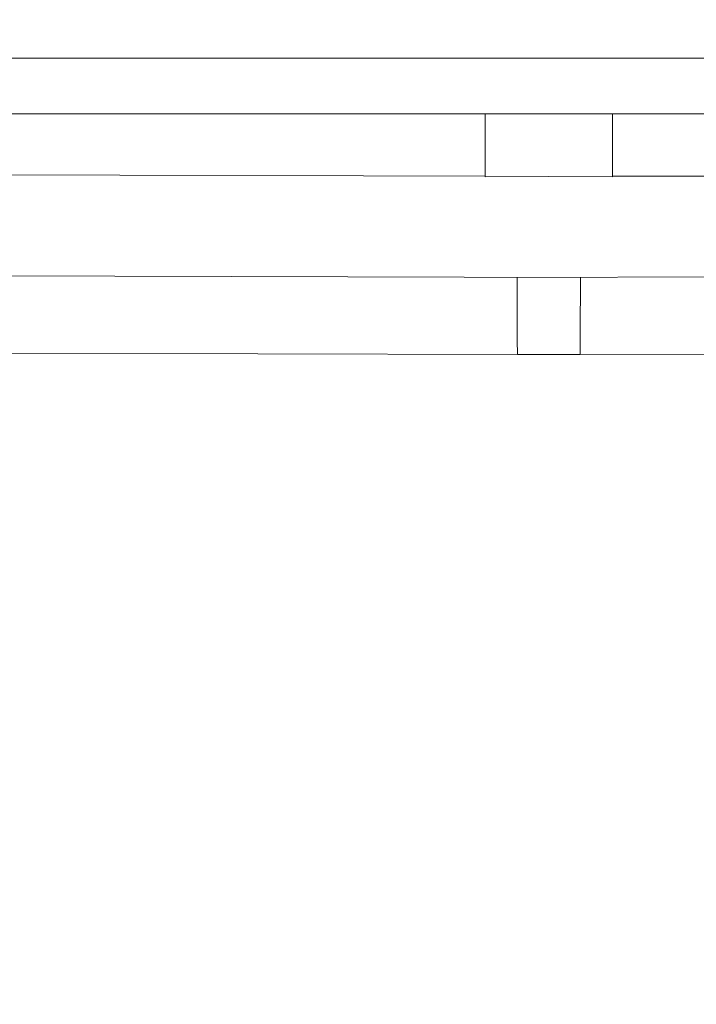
# Model space of a CAD drawing. Header units: millimetres. Extents: x -30280 to 309309, y -17460 to 4378.
# Tile 362 of 656: x 123569 to 123709, y -11168 to -10964. Entities that reach past the tile are written whole.
import ezdxf

# ---------------------------------------------------------------- set-up
doc = ezdxf.new("R2010")
doc.units = ezdxf.units.MM
doc.header["$MEASUREMENT"] = 0
doc.linetypes.add('Wipeout_Contour', pattern=[1000, 0, -1000])
doc.layers.add('P1_PLANTA PRIMERA_3_Nuevo_08_E_Envans secs', color=7, linetype='Continuous')
doc.layers.add('P1_PLANTA PRIMERA_3_Nuevo_09_EI_Mobiliari general', color=7, linetype='Continuous')
doc.layers.add('P1_PLANTA PRIMERA_3_Nuevo_09_EI_Mobiliari general_Pluma_Nº__1', color=7, linetype='Continuous', lineweight=5)

msp = doc.modelspace()

# ---------------------------------------------------------------- wipeouts: each hides what was drawn before it
at = {"color": 254, "linetype": 'Wipeout_Contour', "lineweight": 0, "ltscale": 744380.35708}
msp.add_wipeout([(125602.39, -8989.05), (119928.08, -8989.05), (119928.08, -9336.05), (125456.84, -9336.05), (125456.84, -11434.05), (125602.39, -11434.05)], dxfattribs=at).dxf.layer = 'P1_PLANTA PRIMERA_3_Nuevo_08_E_Envans secs'

# ---------------------------------------------------------------- next in the draw order: wipeouts: each hides what was drawn before it
at = {"color": 254, "linetype": 'Wipeout_Contour', "lineweight": 0, "ltscale": 13224043.01546531}
msp.add_wipeout([(124316.84, -9376.05), (119928.08, -9376.05), (119928.08, -11281.74), (119970.61, -11044.19), (119971.25, -11041.85), (119975.18, -11019.56), (119953.58, -11019.56), (119953.58, -10963.99), (119967.22, -10537.88), (120389.95, -10537.88), (120403.51, -10963.99), (120403.58, -11019.56), (120381.99, -11019.56), (120385.92, -11041.85), (120386.55, -11044.19), (120428.58, -11278.93), (120470.61, -11044.19), (120471.25, -11041.85), (120475.18, -11019.56), (120453.58, -11019.56), (120453.58, -10963.99), (120467.22, -10537.88), (120889.95, -10537.88), (120903.51, -10963.99), (120903.58, -11019.56), (120881.99, -11019.56), (120885.92, -11041.85), (120886.55, -11044.19), (120928.58, -11278.93), (120970.61, -11044.19), (120971.25, -11041.85), (120975.18, -11019.56), (120953.58, -11019.56), (120953.58, -10963.99), (120967.22, -10537.88), (121389.95, -10537.88), (121403.51, -10963.99), (121403.58, -11019.56), (121381.99, -11019.56), (121385.92, -11041.85), (121386.55, -11044.19), (121428.58, -11278.93), (121470.61, -11044.19), (121471.25, -11041.85), (121475.18, -11019.56), (121453.58, -11019.56), (121453.58, -10963.99), (121467.22, -10537.88), (121889.95, -10537.88), (121903.51, -10963.99), (121903.58, -11019.56), (121881.99, -11019.56), (121885.92, -11041.85), (121886.55, -11044.19), (121928.58, -11278.93), (121970.61, -11044.19), (121971.25, -11041.85), (121975.18, -11019.56), (121953.58, -11019.56), (121953.58, -10963.99), (121967.22, -10537.88), (122389.95, -10537.88), (122403.51, -10963.99), (122403.58, -11019.56), (122381.99, -11019.56), (122385.92, -11041.85), (122386.55, -11044.19), (122428.58, -11278.93), (122470.61, -11044.19), (122471.25, -11041.85), (122475.18, -11019.56), (122453.58, -11019.56), (122453.58, -10963.99), (122467.22, -10537.88), (122889.95, -10537.88), (122903.51, -10963.99), (122903.58, -11019.56), (122881.99, -11019.56), (122885.92, -11041.85), (122886.55, -11044.19), (122928.58, -11278.93), (122970.61, -11044.19), (122971.25, -11041.85), (122975.18, -11019.56), (122953.58, -11019.56), (122953.58, -10963.99), (122967.22, -10537.88), (123389.95, -10537.88), (123403.51, -10963.99), (123403.58, -11019.56), (123381.99, -11019.56), (123385.92, -11041.85), (123386.55, -11044.19), (123428.58, -11278.93), (123470.61, -11044.19), (123471.25, -11041.85), (123475.18, -11019.56), (123453.58, -11019.56), (123453.58, -10963.99), (123467.22, -10537.88), (123889.95, -10537.88), (123903.51, -10963.99), (123903.58, -11019.56), (123881.99, -11019.56), (123885.92, -11041.85), (123886.55, -11044.19), (123947.76, -11386.05), (124316.84, -11386.05)], dxfattribs=at).dxf.layer = 'P1_PLANTA PRIMERA_3_Nuevo_08_E_Envans secs'

# ---------------------------------------------------------------- next in the draw order: wipeouts: each hides what was drawn before it
at = {"color": 254, "linetype": 'Wipeout_Contour', "lineweight": 0, "ltscale": 2731610.94607191}
msp.add_wipeout([(123437.2, -11327.08), (123447.76, -11386.05), (123930.36, -11386.05), (123870.14, -11044.51), (123868.82, -11041.56), (123867.16, -11039.23), (123865.04, -11037.15), (123862.59, -11035.46), (123859.88, -11034.22), (123856.99, -11033.47), (123854.01, -11033.22), (123685.09, -11033.66), (123678.58, -11033.68), (123672.07, -11033.69), (123503.16, -11033.19), (123500.18, -11033.47), (123497.29, -11034.22), (123494.58, -11035.46), (123492.12, -11037.15), (123490.01, -11039.23), (123488.35, -11041.56), (123487.14, -11044.1)], dxfattribs=at).dxf.layer = 'P1_PLANTA PRIMERA_3_Nuevo_08_E_Envans secs'
at = {"color": 254, "linetype": 'Wipeout_Contour', "lineweight": 0, "ltscale": 496654.899359}
msp.add_wipeout([(123453.58, -10964.53), (123453.58, -10966.11), (123903.58, -10966.11), (123903.58, -10964.53)], dxfattribs=at).dxf.layer = 'P1_PLANTA PRIMERA_3_Nuevo_09_EI_Mobiliari general'
at = {"color": 254, "linetype": 'Wipeout_Contour', "lineweight": 0, "ltscale": 496659.374906}
msp.add_wipeout([(123453.58, -10983.75), (123903.58, -10983.75), (123903.58, -10972.21), (123453.58, -10972.21)], dxfattribs=at).dxf.layer = 'P1_PLANTA PRIMERA_3_Nuevo_09_EI_Mobiliari general'
at = {"color": 254, "linetype": 'Wipeout_Contour', "lineweight": 0, "ltscale": 3476682.209337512}
msp.add_wipeout([(123493.05, -11010.36), (123491.47, -11019.3), (123497.48, -11017.69), (123503.14, -11017.22), (123678.58, -11017.68), (123854.03, -11017.19), (123859.69, -11017.69), (123865.24, -11019.15), (123864.12, -11010.36), (123863.35, -11007.49), (123862.09, -11004.8), (123860.39, -11002.37), (123858.28, -11000.28), (123855.85, -10998.58), (123853.16, -10997.33), (123850.29, -10996.56), (123847.33, -10996.31), (123691.77, -10996.73), (123678.58, -10996.76), (123665.39, -10996.8), (123509.84, -10996.29), (123506.88, -10996.56), (123504.01, -10997.33), (123501.32, -10998.58), (123498.88, -11000.28), (123496.78, -11002.37), (123495.07, -11004.8), (123493.82, -11007.49)], dxfattribs=at).dxf.layer = 'P1_PLANTA PRIMERA_3_Nuevo_09_EI_Mobiliari general'
at = {"color": 254, "linetype": 'Wipeout_Contour', "lineweight": 0, "ltscale": 496690.897442}
msp.add_wipeout([(123678.58, -11030.82), (123685.11, -11030.84), (123685.11, -11029.69), (123678.58, -11029.68)], dxfattribs=at).dxf.layer = 'P1_PLANTA PRIMERA_3_Nuevo_09_EI_Mobiliari general'

# ---------------------------------------------------------------- next in the draw order: wipeouts: each hides what was drawn before it
at = {"color": 254, "linetype": 'Wipeout_Contour', "lineweight": 0, "ltscale": 496655.636558}
msp.add_wipeout([(123453.58, -10966.11), (123453.58, -10968.7), (123903.58, -10968.7), (123903.58, -10966.11)], dxfattribs=at).dxf.layer = 'P1_PLANTA PRIMERA_3_Nuevo_09_EI_Mobiliari general'
at = {"color": 254, "linetype": 'Wipeout_Contour', "lineweight": 0, "ltscale": 372664.808639}
msp.add_wipeout([(123678.58, -10983.75), (123678.58, -10984.76), (123847.36, -10984.29)], dxfattribs=at).dxf.layer = 'P1_PLANTA PRIMERA_3_Nuevo_09_EI_Mobiliari general'
at = {"color": 254, "linetype": 'Wipeout_Contour', "lineweight": 0, "ltscale": 372694.125836}
msp.add_wipeout([(123691.78, -10996.24), (123847.33, -10995.81), (123691.78, -10995.65)], dxfattribs=at).dxf.layer = 'P1_PLANTA PRIMERA_3_Nuevo_09_EI_Mobiliari general'
at = {"color": 254, "linetype": 'Wipeout_Contour', "lineweight": 0, "ltscale": 372156.075966}
msp.add_wipeout([(123503.14, -11017.68), (123678.58, -11018.16), (123503.14, -11017.32)], dxfattribs=at).dxf.layer = 'P1_PLANTA PRIMERA_3_Nuevo_09_EI_Mobiliari general'
at = {"color": 254, "linetype": 'Wipeout_Contour', "lineweight": 0, "ltscale": 372516.185336}
msp.add_wipeout([(123678.58, -11033.19), (123685.1, -11033.21), (123678.58, -11032.61)], dxfattribs=at).dxf.layer = 'P1_PLANTA PRIMERA_3_Nuevo_09_EI_Mobiliari general'

# ---------------------------------------------------------------- next in the draw order: linework, layer by layer
at = {"layer": 'P1_PLANTA PRIMERA_3_Nuevo_09_EI_Mobiliari general_Pluma_Nº__1', "color": 7, "linetype": 'Continuous', "lineweight": 5}
msp.add_line((123672.03, -11017.7), (123672.03, -11017.78), dxfattribs=at)

# ---------------------------------------------------------------- next in the draw order: wipeouts: each hides what was drawn before it
at = {"color": 254, "linetype": 'Wipeout_Contour', "lineweight": 0, "ltscale": 496656.71452}
msp.add_wipeout([(123453.58, -10968.7), (123453.58, -10972.21), (123903.58, -10972.21), (123903.58, -10968.7)], dxfattribs=at).dxf.layer = 'P1_PLANTA PRIMERA_3_Nuevo_09_EI_Mobiliari general'
at = {"color": 254, "linetype": 'Wipeout_Contour', "lineweight": 0, "ltscale": 496998.137952}
msp.add_wipeout([(123678.58, -10986.03), (123847.36, -10985.56), (123847.36, -10984.29), (123678.58, -10984.76)], dxfattribs=at).dxf.layer = 'P1_PLANTA PRIMERA_3_Nuevo_09_EI_Mobiliari general'
at = {"color": 254, "linetype": 'Wipeout_Contour', "lineweight": 0, "ltscale": 372156.667128}
msp.add_wipeout([(123503.13, -11020.05), (123678.58, -11020.53), (123503.14, -11019.07)], dxfattribs=at).dxf.layer = 'P1_PLANTA PRIMERA_3_Nuevo_09_EI_Mobiliari general'
at = {"color": 254, "linetype": 'Wipeout_Contour', "lineweight": 0, "ltscale": 372697.405943}
msp.add_wipeout([(123685.1, -11033.54), (123854.01, -11033.07), (123685.1, -11033.18)], dxfattribs=at).dxf.layer = 'P1_PLANTA PRIMERA_3_Nuevo_09_EI_Mobiliari general'

# ---------------------------------------------------------------- next in the draw order: linework, layer by layer
at = {"layer": 'P1_PLANTA PRIMERA_3_Nuevo_09_EI_Mobiliari general_Pluma_Nº__1', "color": 7, "linetype": 'Continuous', "lineweight": 5}
for p, q in [((123453.58, -10972.21), (123903.58, -10972.21)), ((123672.03, -11017.78), (123672.03, -11018.14)), ((123672.03, -11018.14), (123672.03, -11018.73)), ((123685.1, -11032.59), (123685.1, -11033.18)), ((123685.1, -11033.18), (123685.1, -11033.54)), ((123854.07, -11033.19), (123685.1, -11033.66)), ((123685.1, -11033.54), (123685.1, -11033.66))]:
    msp.add_line(p, q, dxfattribs=at)

# ---------------------------------------------------------------- next in the draw order: wipeouts: each hides what was drawn before it
at = {"color": 254, "linetype": 'Wipeout_Contour', "lineweight": 0, "ltscale": 496998.482821}
msp.add_wipeout([(123678.58, -10987.37), (123847.3, -10986.9), (123847.3, -10985.58), (123678.58, -10986.03)], dxfattribs=at).dxf.layer = 'P1_PLANTA PRIMERA_3_Nuevo_09_EI_Mobiliari general'
at = {"color": 254, "linetype": 'Wipeout_Contour', "lineweight": 0, "ltscale": 496325.051015}
msp.add_wipeout([(123503.13, -11020.05), (123503.13, -11021.19), (123678.58, -11021.68), (123678.58, -11020.53)], dxfattribs=at).dxf.layer = 'P1_PLANTA PRIMERA_3_Nuevo_09_EI_Mobiliari general'

# ---------------------------------------------------------------- next in the draw order: linework, layer by layer
at = {"layer": 'P1_PLANTA PRIMERA_3_Nuevo_09_EI_Mobiliari general_Pluma_Nº__1', "color": 7, "linetype": 'Continuous', "lineweight": 5}
for p, q in [((123691.81, -10983.75), (123691.81, -10984.73)), ((123672.03, -11018.73), (123672.03, -11019.53))]:
    msp.add_line(p, q, dxfattribs=at)

# ---------------------------------------------------------------- next in the draw order: wipeouts: each hides what was drawn before it
at = {"color": 254, "linetype": 'Wipeout_Contour', "lineweight": 0, "ltscale": 372327.493072}
msp.add_wipeout([(123509.81, -10983.75), (123678.58, -10984.76), (123678.58, -10983.75)], dxfattribs=at).dxf.layer = 'P1_PLANTA PRIMERA_3_Nuevo_09_EI_Mobiliari general'
at = {"color": 254, "linetype": 'Wipeout_Contour', "lineweight": 0, "ltscale": 745524.511317}
msp.add_wipeout([(123847.36, -10986.9), (123678.58, -10987.37), (123691.8, -10987.41), (123691.8, -10988.73), (123847.31, -10988.29), (123847.3, -10986.92)], dxfattribs=at).dxf.layer = 'P1_PLANTA PRIMERA_3_Nuevo_09_EI_Mobiliari general'
at = {"color": 254, "linetype": 'Wipeout_Contour', "lineweight": 0, "ltscale": 372854.363579}
msp.add_wipeout([(123854.03, -11018.27), (123678.58, -11018.75), (123854.03, -11019.07)], dxfattribs=at).dxf.layer = 'P1_PLANTA PRIMERA_3_Nuevo_09_EI_Mobiliari general'
at = {"color": 254, "linetype": 'Wipeout_Contour', "lineweight": 0, "ltscale": 496325.472542}
msp.add_wipeout([(123503.13, -11021.19), (123503.13, -11022.46), (123678.58, -11022.94), (123678.58, -11021.68)], dxfattribs=at).dxf.layer = 'P1_PLANTA PRIMERA_3_Nuevo_09_EI_Mobiliari general'

# ---------------------------------------------------------------- next in the draw order: linework, layer by layer
at = {"layer": 'P1_PLANTA PRIMERA_3_Nuevo_09_EI_Mobiliari general_Pluma_Nº__1', "color": 7, "linetype": 'Continuous', "lineweight": 5}
for p, q in [((123503.14, -11017.19), (123685.14, -11017.7)), ((123854.03, -11017.19), (123672.03, -11017.7)), ((123685.14, -11017.7), (123685.14, -11017.78)), ((123672.03, -11019.53), (123672.03, -11020.52))]:
    msp.add_line(p, q, dxfattribs=at)

# ---------------------------------------------------------------- next in the draw order: wipeouts: each hides what was drawn before it
at = {"color": 254, "linetype": 'Wipeout_Contour', "lineweight": 0, "ltscale": 496325.680254}
msp.add_wipeout([(123509.81, -10985.56), (123678.58, -10986.03), (123678.58, -10984.76), (123509.81, -10984.29)], dxfattribs=at).dxf.layer = 'P1_PLANTA PRIMERA_3_Nuevo_09_EI_Mobiliari general'
at = {"color": 254, "linetype": 'Wipeout_Contour', "lineweight": 0, "ltscale": 621306.435895}
msp.add_wipeout([(123847.31, -10988.29), (123665.37, -10988.8), (123665.37, -10990.19), (123847.31, -10989.68), (123847.31, -10988.31)], dxfattribs=at).dxf.layer = 'P1_PLANTA PRIMERA_3_Nuevo_09_EI_Mobiliari general'
at = {"color": 254, "linetype": 'Wipeout_Contour', "lineweight": 0, "ltscale": 372854.586598}
msp.add_wipeout([(123854.03, -11019.07), (123678.58, -11019.55), (123854.03, -11020.05)], dxfattribs=at).dxf.layer = 'P1_PLANTA PRIMERA_3_Nuevo_09_EI_Mobiliari general'
at = {"color": 254, "linetype": 'Wipeout_Contour', "lineweight": 0, "ltscale": 496325.929712}
msp.add_wipeout([(123503.13, -11022.46), (123503.13, -11023.81), (123678.58, -11024.29), (123678.58, -11022.94)], dxfattribs=at).dxf.layer = 'P1_PLANTA PRIMERA_3_Nuevo_09_EI_Mobiliari general'

# ---------------------------------------------------------------- next in the draw order: linework, layer by layer
at = {"layer": 'P1_PLANTA PRIMERA_3_Nuevo_09_EI_Mobiliari general_Pluma_Nº__1', "color": 7, "linetype": 'Continuous', "lineweight": 5}
for p, q in [((123453.58, -10983.75), (123903.58, -10983.75)), ((123685.14, -11017.78), (123685.14, -11018.14)), ((123685.14, -11018.14), (123685.14, -11018.73)), ((123672.03, -11020.52), (123672.03, -11021.66))]:
    msp.add_line(p, q, dxfattribs=at)

# ---------------------------------------------------------------- next in the draw order: wipeouts: each hides what was drawn before it
at = {"color": 254, "linetype": 'Wipeout_Contour', "lineweight": 0, "ltscale": 620324.051588}
msp.add_wipeout([(123509.81, -10985.58), (123509.86, -10986.9), (123678.58, -10987.37), (123678.58, -10986.03), (123509.81, -10985.56)], dxfattribs=at).dxf.layer = 'P1_PLANTA PRIMERA_3_Nuevo_09_EI_Mobiliari general'
at = {"color": 254, "linetype": 'Wipeout_Contour', "lineweight": 0, "ltscale": 496637.607153}
msp.add_wipeout([(123678.58, -10990.15), (123665.37, -10990.19), (123665.38, -10991.54), (123678.58, -10991.5)], dxfattribs=at).dxf.layer = 'P1_PLANTA PRIMERA_3_Nuevo_09_EI_Mobiliari general'
at = {"color": 254, "linetype": 'Wipeout_Contour', "lineweight": 0, "ltscale": 497026.271108}
msp.add_wipeout([(123691.79, -10990.12), (123691.79, -10991.46), (123847.31, -10991.03), (123847.31, -10989.7)], dxfattribs=at).dxf.layer = 'P1_PLANTA PRIMERA_3_Nuevo_09_EI_Mobiliari general'
at = {"color": 254, "linetype": 'Wipeout_Contour', "lineweight": 0, "ltscale": 497024.07964}
msp.add_wipeout([(123854.03, -11020.05), (123678.58, -11020.53), (123678.58, -11021.68), (123854.03, -11021.19)], dxfattribs=at).dxf.layer = 'P1_PLANTA PRIMERA_3_Nuevo_09_EI_Mobiliari general'
at = {"color": 254, "linetype": 'Wipeout_Contour', "lineweight": 0, "ltscale": 620508.149049}
msp.add_wipeout([(123503.13, -11023.81), (123503.18, -11025.19), (123678.58, -11025.68), (123685.12, -11025.66), (123685.12, -11024.31)], dxfattribs=at).dxf.layer = 'P1_PLANTA PRIMERA_3_Nuevo_09_EI_Mobiliari general'

# ---------------------------------------------------------------- next in the draw order: linework, layer by layer
at = {"layer": 'P1_PLANTA PRIMERA_3_Nuevo_09_EI_Mobiliari general_Pluma_Nº__1', "color": 7, "linetype": 'Continuous', "lineweight": 5}
for p, q in [((123665.36, -10983.75), (123665.36, -10984.73)), ((123685.14, -11018.73), (123685.14, -11019.53)), ((123672.03, -11021.66), (123672.04, -11022.92))]:
    msp.add_line(p, q, dxfattribs=at)

# ---------------------------------------------------------------- next in the draw order: wipeouts: each hides what was drawn before it
at = {"color": 254, "linetype": 'Wipeout_Contour', "lineweight": 0, "ltscale": 620518.416474}
msp.add_wipeout([(123509.8, -10986.9), (123509.86, -10988.29), (123678.58, -10988.76), (123691.8, -10988.73), (123691.8, -10987.41)], dxfattribs=at).dxf.layer = 'P1_PLANTA PRIMERA_3_Nuevo_09_EI_Mobiliari general'
at = {"color": 254, "linetype": 'Wipeout_Contour', "lineweight": 0, "ltscale": 496638.076688}
msp.add_wipeout([(123665.38, -10991.54), (123665.38, -10992.8), (123678.58, -10992.76), (123678.58, -10991.5)], dxfattribs=at).dxf.layer = 'P1_PLANTA PRIMERA_3_Nuevo_09_EI_Mobiliari general'
at = {"color": 254, "linetype": 'Wipeout_Contour', "lineweight": 0, "ltscale": 497026.7321}
msp.add_wipeout([(123691.79, -10992.73), (123847.32, -10992.29), (123847.31, -10991.03), (123691.79, -10991.46)], dxfattribs=at).dxf.layer = 'P1_PLANTA PRIMERA_3_Nuevo_09_EI_Mobiliari general'
at = {"color": 254, "linetype": 'Wipeout_Contour', "lineweight": 0, "ltscale": 497024.512414}
msp.add_wipeout([(123854.03, -11021.19), (123678.58, -11021.68), (123678.58, -11022.94), (123854.04, -11022.46)], dxfattribs=at).dxf.layer = 'P1_PLANTA PRIMERA_3_Nuevo_09_EI_Mobiliari general'
at = {"color": 254, "linetype": 'Wipeout_Contour', "lineweight": 0, "ltscale": 620482.624203}
msp.add_wipeout([(123503.18, -11025.19), (123503.18, -11026.58), (123672.05, -11027.05), (123672.05, -11025.69), (123678.58, -11025.68)], dxfattribs=at).dxf.layer = 'P1_PLANTA PRIMERA_3_Nuevo_09_EI_Mobiliari general'

# ---------------------------------------------------------------- next in the draw order: linework, layer by layer
at = {"layer": 'P1_PLANTA PRIMERA_3_Nuevo_09_EI_Mobiliari general_Pluma_Nº__1', "color": 7, "linetype": 'Continuous', "lineweight": 5}
for p, q in [((123665.36, -10984.73), (123665.36, -10985.99)), ((123691.81, -10984.73), (123691.8, -10985.99)), ((123691.8, -10986.06), (123691.8, -10987.34)), ((123691.8, -10987.34), (123691.8, -10987.41)), ((123691.8, -10987.41), (123691.8, -10988.73)), ((123691.8, -10988.73), (123691.8, -10988.8)), ((123685.14, -11019.53), (123685.13, -11020.52))]:
    msp.add_line(p, q, dxfattribs=at)

# ---------------------------------------------------------------- next in the draw order: wipeouts: each hides what was drawn before it
at = {"color": 254, "linetype": 'Wipeout_Contour', "lineweight": 0, "ltscale": 620466.338447}
msp.add_wipeout([(123509.86, -10988.29), (123509.86, -10989.68), (123665.37, -10990.12), (123665.37, -10988.8), (123678.58, -10988.76)], dxfattribs=at).dxf.layer = 'P1_PLANTA PRIMERA_3_Nuevo_09_EI_Mobiliari general'
at = {"color": 254, "linetype": 'Wipeout_Contour', "lineweight": 0, "ltscale": 497027.158569}
msp.add_wipeout([(123691.79, -10992.73), (123691.78, -10993.87), (123847.32, -10993.43), (123847.32, -10992.31)], dxfattribs=at).dxf.layer = 'P1_PLANTA PRIMERA_3_Nuevo_09_EI_Mobiliari general'
at = {"color": 254, "linetype": 'Wipeout_Contour', "lineweight": 0, "ltscale": 496638.50947}
msp.add_wipeout([(123678.58, -10992.76), (123665.38, -10992.8), (123665.38, -10993.94), (123678.58, -10993.91)], dxfattribs=at).dxf.layer = 'P1_PLANTA PRIMERA_3_Nuevo_09_EI_Mobiliari general'
at = {"color": 254, "linetype": 'Wipeout_Contour', "lineweight": 0, "ltscale": 497024.98232}
msp.add_wipeout([(123854.04, -11022.46), (123678.58, -11022.94), (123678.58, -11024.29), (123854.04, -11023.81)], dxfattribs=at).dxf.layer = 'P1_PLANTA PRIMERA_3_Nuevo_09_EI_Mobiliari general'
at = {"color": 254, "linetype": 'Wipeout_Contour', "lineweight": 0, "ltscale": 496340.514096}
msp.add_wipeout([(123503.18, -11027.93), (123685.11, -11028.43), (123685.12, -11027.08), (123503.18, -11026.58)], dxfattribs=at).dxf.layer = 'P1_PLANTA PRIMERA_3_Nuevo_09_EI_Mobiliari general'

# ---------------------------------------------------------------- next in the draw order: linework, layer by layer
at = {"layer": 'P1_PLANTA PRIMERA_3_Nuevo_09_EI_Mobiliari general_Pluma_Nº__1', "color": 7, "linetype": 'Continuous', "lineweight": 5}
for p, q in [((123665.36, -10986.06), (123665.37, -10987.34)), ((123665.37, -10987.34), (123665.37, -10987.41)), ((123685.13, -11020.52), (123685.13, -11021.66))]:
    msp.add_line(p, q, dxfattribs=at)

# ---------------------------------------------------------------- next in the draw order: wipeouts: each hides what was drawn before it
at = {"color": 254, "linetype": 'Wipeout_Contour', "lineweight": 0, "ltscale": 496301.390107}
msp.add_wipeout([(123509.85, -10991.03), (123665.38, -10991.46), (123665.37, -10990.19), (123509.86, -10989.68)], dxfattribs=at).dxf.layer = 'P1_PLANTA PRIMERA_3_Nuevo_09_EI_Mobiliari general'
at = {"color": 254, "linetype": 'Wipeout_Contour', "lineweight": 0, "ltscale": 496690.23198}
msp.add_wipeout([(123678.58, -10990.15), (123678.58, -10991.5), (123691.79, -10991.54), (123691.79, -10990.19)], dxfattribs=at).dxf.layer = 'P1_PLANTA PRIMERA_3_Nuevo_09_EI_Mobiliari general'
at = {"color": 254, "linetype": 'Wipeout_Contour', "lineweight": 0, "ltscale": 372485.405757}
msp.add_wipeout([(123678.58, -10994.89), (123665.39, -10994.93), (123678.58, -10995.69)], dxfattribs=at).dxf.layer = 'P1_PLANTA PRIMERA_3_Nuevo_09_EI_Mobiliari general'
at = {"color": 254, "linetype": 'Wipeout_Contour', "lineweight": 0, "ltscale": 745550.855887}
msp.add_wipeout([(123854.04, -11023.81), (123678.58, -11024.29), (123685.12, -11024.31), (123685.12, -11025.66), (123853.98, -11025.19), (123853.98, -11023.83)], dxfattribs=at).dxf.layer = 'P1_PLANTA PRIMERA_3_Nuevo_09_EI_Mobiliari general'
at = {"color": 254, "linetype": 'Wipeout_Contour', "lineweight": 0, "ltscale": 496314.951817}
msp.add_wipeout([(123503.18, -11027.93), (123503.17, -11029.19), (123672.06, -11029.66), (123672.05, -11028.43)], dxfattribs=at).dxf.layer = 'P1_PLANTA PRIMERA_3_Nuevo_09_EI_Mobiliari general'

# ---------------------------------------------------------------- next in the draw order: linework, layer by layer
at = {"layer": 'P1_PLANTA PRIMERA_3_Nuevo_09_EI_Mobiliari general_Pluma_Nº__1', "color": 7, "linetype": 'Continuous', "lineweight": 5}
for p, q in [((123665.37, -10987.41), (123665.37, -10988.73)), ((123665.37, -10988.73), (123665.37, -10988.8)), ((123691.8, -10988.8), (123691.79, -10990.12)), ((123691.79, -10990.12), (123691.79, -10990.19)), ((123685.13, -11021.66), (123685.13, -11022.92))]:
    msp.add_line(p, q, dxfattribs=at)

# ---------------------------------------------------------------- next in the draw order: wipeouts: each hides what was drawn before it
at = {"color": 254, "linetype": 'Wipeout_Contour', "lineweight": 0, "ltscale": 496301.842259}
msp.add_wipeout([(123509.85, -10992.29), (123665.38, -10992.73), (123665.38, -10991.46), (123509.85, -10991.03)], dxfattribs=at).dxf.layer = 'P1_PLANTA PRIMERA_3_Nuevo_09_EI_Mobiliari general'
at = {"color": 254, "linetype": 'Wipeout_Contour', "lineweight": 0, "ltscale": 496690.686904}
msp.add_wipeout([(123678.58, -10992.76), (123691.79, -10992.8), (123691.79, -10991.54), (123678.58, -10991.5)], dxfattribs=at).dxf.layer = 'P1_PLANTA PRIMERA_3_Nuevo_09_EI_Mobiliari general'
at = {"color": 254, "linetype": 'Wipeout_Contour', "lineweight": 0, "ltscale": 372485.603294}
msp.add_wipeout([(123678.58, -10995.69), (123665.39, -10995.73), (123678.58, -10996.28)], dxfattribs=at).dxf.layer = 'P1_PLANTA PRIMERA_3_Nuevo_09_EI_Mobiliari general'
at = {"color": 254, "linetype": 'Wipeout_Contour', "lineweight": 0, "ltscale": 621182.528502}
msp.add_wipeout([(123672.05, -11025.69), (123672.05, -11027.05), (123678.58, -11027.07), (123853.99, -11026.58), (123853.98, -11025.19)], dxfattribs=at).dxf.layer = 'P1_PLANTA PRIMERA_3_Nuevo_09_EI_Mobiliari general'
at = {"color": 254, "linetype": 'Wipeout_Contour', "lineweight": 0, "ltscale": 496315.37971}
msp.add_wipeout([(123503.17, -11030.34), (123672.06, -11030.8), (123672.06, -11029.69), (123503.17, -11029.19)], dxfattribs=at).dxf.layer = 'P1_PLANTA PRIMERA_3_Nuevo_09_EI_Mobiliari general'

# ---------------------------------------------------------------- next in the draw order: linework, layer by layer
at = {"layer": 'P1_PLANTA PRIMERA_3_Nuevo_09_EI_Mobiliari general_Pluma_Nº__1', "color": 7, "linetype": 'Continuous', "lineweight": 5}
for p, q in [((123665.37, -10988.8), (123665.37, -10990.12)), ((123665.37, -10990.12), (123665.37, -10990.19)), ((123691.79, -10990.19), (123691.79, -10991.46)), ((123691.79, -10991.46), (123691.79, -10991.54)), ((123672.04, -11022.92), (123672.04, -11024.27)), ((123685.13, -11022.92), (123685.12, -11024.27)), ((123672.04, -11024.27), (123672.04, -11025.66))]:
    msp.add_line(p, q, dxfattribs=at)

# ---------------------------------------------------------------- next in the draw order: wipeouts: each hides what was drawn before it
at = {"color": 254, "linetype": 'Wipeout_Contour', "lineweight": 0, "ltscale": 496302.27948}
msp.add_wipeout([(123509.85, -10993.43), (123665.38, -10993.87), (123665.38, -10992.8), (123509.85, -10992.29)], dxfattribs=at).dxf.layer = 'P1_PLANTA PRIMERA_3_Nuevo_09_EI_Mobiliari general'
at = {"color": 254, "linetype": 'Wipeout_Contour', "lineweight": 0, "ltscale": 496691.106206}
msp.add_wipeout([(123678.58, -10993.91), (123691.78, -10993.94), (123691.79, -10992.8), (123678.58, -10992.76)], dxfattribs=at).dxf.layer = 'P1_PLANTA PRIMERA_3_Nuevo_09_EI_Mobiliari general'
at = {"color": 254, "linetype": 'Wipeout_Contour', "lineweight": 0, "ltscale": 372485.744786}
msp.add_wipeout([(123678.58, -10996.28), (123665.39, -10996.32), (123678.58, -10996.64)], dxfattribs=at).dxf.layer = 'P1_PLANTA PRIMERA_3_Nuevo_09_EI_Mobiliari general'
at = {"color": 254, "linetype": 'Wipeout_Contour', "lineweight": 0, "ltscale": 621208.95308}
msp.add_wipeout([(123678.58, -11027.07), (123685.12, -11027.08), (123685.11, -11028.4), (123853.99, -11027.93), (123853.99, -11026.61)], dxfattribs=at).dxf.layer = 'P1_PLANTA PRIMERA_3_Nuevo_09_EI_Mobiliari general'
at = {"color": 254, "linetype": 'Wipeout_Contour', "lineweight": 0, "ltscale": 372153.463356}
msp.add_wipeout([(123503.16, -11032.12), (123672.07, -11032.59), (123503.17, -11031.32)], dxfattribs=at).dxf.layer = 'P1_PLANTA PRIMERA_3_Nuevo_09_EI_Mobiliari general'

# ---------------------------------------------------------------- next in the draw order: linework, layer by layer
at = {"layer": 'P1_PLANTA PRIMERA_3_Nuevo_09_EI_Mobiliari general_Pluma_Nº__1', "color": 7, "linetype": 'Continuous', "lineweight": 5}
for p, q in [((123665.37, -10990.19), (123665.38, -10991.46)), ((123665.38, -10991.46), (123665.38, -10991.54)), ((123691.79, -10991.54), (123691.79, -10992.73)), ((123691.79, -10992.73), (123691.79, -10992.8)), ((123685.12, -11024.27), (123685.12, -11025.66))]:
    msp.add_line(p, q, dxfattribs=at)

# ---------------------------------------------------------------- next in the draw order: wipeouts: each hides what was drawn before it
at = {"color": 254, "linetype": 'Wipeout_Contour', "lineweight": 0, "ltscale": 372150.061015}
msp.add_wipeout([(123509.84, -10994.42), (123665.39, -10994.85), (123509.85, -10993.43)], dxfattribs=at).dxf.layer = 'P1_PLANTA PRIMERA_3_Nuevo_09_EI_Mobiliari general'
at = {"color": 254, "linetype": 'Wipeout_Contour', "lineweight": 0, "ltscale": 372512.614403}
msp.add_wipeout([(123678.58, -10994.89), (123691.78, -10994.93), (123678.58, -10993.91)], dxfattribs=at).dxf.layer = 'P1_PLANTA PRIMERA_3_Nuevo_09_EI_Mobiliari general'
at = {"color": 254, "linetype": 'Wipeout_Contour', "lineweight": 0, "ltscale": 745359.785301}
msp.add_wipeout([(123672.05, -11028.43), (123672.06, -11029.69), (123853.99, -11029.19), (123853.99, -11027.95), (123685.11, -11028.4), (123678.58, -11028.41)], dxfattribs=at).dxf.layer = 'P1_PLANTA PRIMERA_3_Nuevo_09_EI_Mobiliari general'
at = {"color": 254, "linetype": 'Wipeout_Contour', "lineweight": 0, "ltscale": 372153.630051}
msp.add_wipeout([(123503.16, -11032.71), (123672.07, -11033.18), (123503.16, -11032.12)], dxfattribs=at).dxf.layer = 'P1_PLANTA PRIMERA_3_Nuevo_09_EI_Mobiliari general'

# ---------------------------------------------------------------- next in the draw order: linework, layer by layer
at = {"layer": 'P1_PLANTA PRIMERA_3_Nuevo_09_EI_Mobiliari general_Pluma_Nº__1', "color": 7, "linetype": 'Continuous', "lineweight": 5}
for p, q in [((123665.38, -10991.54), (123665.38, -10992.73)), ((123665.38, -10992.73), (123665.38, -10992.8)), ((123691.79, -10992.8), (123691.78, -10993.87)), ((123672.04, -11025.66), (123672.05, -11027.05)), ((123672.05, -11027.05), (123672.05, -11028.4)), ((123685.12, -11025.66), (123685.12, -11027.05))]:
    msp.add_line(p, q, dxfattribs=at)

# ---------------------------------------------------------------- next in the draw order: wipeouts: each hides what was drawn before it
at = {"color": 254, "linetype": 'Wipeout_Contour', "lineweight": 0, "ltscale": 372150.283375}
msp.add_wipeout([(123509.84, -10995.22), (123665.39, -10995.65), (123509.84, -10994.42)], dxfattribs=at).dxf.layer = 'P1_PLANTA PRIMERA_3_Nuevo_09_EI_Mobiliari general'
at = {"color": 254, "linetype": 'Wipeout_Contour', "lineweight": 0, "ltscale": 372512.840434}
msp.add_wipeout([(123678.58, -10995.69), (123691.78, -10995.73), (123678.58, -10994.89)], dxfattribs=at).dxf.layer = 'P1_PLANTA PRIMERA_3_Nuevo_09_EI_Mobiliari general'
at = {"color": 254, "linetype": 'Wipeout_Contour', "lineweight": 0, "ltscale": 497040.244909}
msp.add_wipeout([(123685.11, -11029.66), (123685.11, -11030.8), (123854, -11030.34), (123853.99, -11029.22)], dxfattribs=at).dxf.layer = 'P1_PLANTA PRIMERA_3_Nuevo_09_EI_Mobiliari general'
at = {"color": 254, "linetype": 'Wipeout_Contour', "lineweight": 0, "ltscale": 496664.901231}
msp.add_wipeout([(123678.58, -11029.68), (123672.06, -11029.69), (123672.06, -11030.84), (123678.58, -11030.82)], dxfattribs=at).dxf.layer = 'P1_PLANTA PRIMERA_3_Nuevo_09_EI_Mobiliari general'
at = {"color": 254, "linetype": 'Wipeout_Contour', "lineweight": 0, "ltscale": 372153.7336}
msp.add_wipeout([(123503.16, -11033.07), (123672.07, -11033.54), (123503.16, -11032.71)], dxfattribs=at).dxf.layer = 'P1_PLANTA PRIMERA_3_Nuevo_09_EI_Mobiliari general'

# ---------------------------------------------------------------- next in the draw order: linework, layer by layer
at = {"layer": 'P1_PLANTA PRIMERA_3_Nuevo_09_EI_Mobiliari general_Pluma_Nº__1', "color": 7, "linetype": 'Continuous', "lineweight": 5}
for p, q in [((123665.38, -10992.8), (123665.38, -10993.87)), ((123665.38, -10993.87), (123665.38, -10993.94)), ((123691.78, -10993.87), (123691.78, -10993.94)), ((123685.12, -11027.05), (123685.11, -11028.4)), ((123672.05, -11028.4), (123672.06, -11029.66)), ((123685.11, -11028.4), (123685.11, -11029.66)), ((123685.11, -11030.8), (123685.1, -11031.79)), ((123685.11, -11029.66), (123685.11, -11030.8)), ((123685.1, -11031.79), (123685.1, -11032.59))]:
    msp.add_line(p, q, dxfattribs=at)

# ---------------------------------------------------------------- next in the draw order: wipeouts: each hides what was drawn before it
at = {"color": 254, "linetype": 'Wipeout_Contour', "lineweight": 0, "ltscale": 372150.45011}
msp.add_wipeout([(123509.84, -10995.81), (123665.39, -10996.24), (123509.84, -10995.22)], dxfattribs=at).dxf.layer = 'P1_PLANTA PRIMERA_3_Nuevo_09_EI_Mobiliari general'
at = {"color": 254, "linetype": 'Wipeout_Contour', "lineweight": 0, "ltscale": 372525.032173}
msp.add_wipeout([(123691.78, -10995.73), (123678.58, -10995.69), (123691.78, -10996.32)], dxfattribs=at).dxf.layer = 'P1_PLANTA PRIMERA_3_Nuevo_09_EI_Mobiliari general'
at = {"color": 254, "linetype": 'Wipeout_Contour', "lineweight": 0, "ltscale": 372501.62566}
msp.add_wipeout([(123678.58, -11030.82), (123672.06, -11030.84), (123678.58, -11031.81)], dxfattribs=at).dxf.layer = 'P1_PLANTA PRIMERA_3_Nuevo_09_EI_Mobiliari general'

# ---------------------------------------------------------------- next in the draw order: linework, layer by layer
at = {"layer": 'P1_PLANTA PRIMERA_3_Nuevo_09_EI_Mobiliari general_Pluma_Nº__1', "color": 7, "linetype": 'Continuous', "lineweight": 5}
for p, q in [((123691.78, -10993.87), (123691.78, -10994.93)), ((123678.58, -10996.76), (123691.77, -10996.8)), ((123847.39, -10996.29), (123691.77, -10996.73)), ((123691.78, -10996.32), (123691.77, -10996.68)), ((123691.77, -10996.68), (123691.77, -10996.8)), ((123691.78, -10994.93), (123691.78, -10994.85)), ((123691.78, -10994.85), (123691.78, -10995.73)), ((123691.78, -10995.73), (123691.78, -10996.32))]:
    msp.add_line(p, q, dxfattribs=at)

# ---------------------------------------------------------------- next in the draw order: wipeouts: each hides what was drawn before it
at = {"color": 254, "linetype": 'Wipeout_Contour', "lineweight": 0, "ltscale": 372150.553903}
msp.add_wipeout([(123509.84, -10996.17), (123665.39, -10996.6), (123509.84, -10995.81)], dxfattribs=at).dxf.layer = 'P1_PLANTA PRIMERA_3_Nuevo_09_EI_Mobiliari general'
at = {"color": 254, "linetype": 'Wipeout_Contour', "lineweight": 0, "ltscale": 372501.875484}
msp.add_wipeout([(123678.58, -11031.81), (123672.06, -11031.82), (123678.58, -11032.61)], dxfattribs=at).dxf.layer = 'P1_PLANTA PRIMERA_3_Nuevo_09_EI_Mobiliari general'

# ---------------------------------------------------------------- next in the draw order: linework, layer by layer
at = {"layer": 'P1_PLANTA PRIMERA_3_Nuevo_09_EI_Mobiliari general_Pluma_Nº__1', "color": 7, "linetype": 'Continuous', "lineweight": 5}
for p, q in [((123665.38, -10993.87), (123665.39, -10994.93)), ((123509.77, -10996.29), (123665.39, -10996.73)), ((123665.39, -10994.93), (123665.39, -10994.85)), ((123665.39, -10994.85), (123665.39, -10995.73)), ((123665.39, -10995.73), (123665.39, -10996.32)), ((123665.39, -10996.32), (123665.39, -10996.68)), ((123665.39, -10996.68), (123665.39, -10996.8)), ((123678.58, -10996.76), (123665.39, -10996.8)), ((123672.06, -11029.66), (123672.06, -11030.8))]:
    msp.add_line(p, q, dxfattribs=at)

# ---------------------------------------------------------------- next in the draw order: wipeouts: each hides what was drawn before it
at = {"color": 254, "linetype": 'Wipeout_Contour', "lineweight": 0, "ltscale": 372502.073436}
msp.add_wipeout([(123678.58, -11032.61), (123672.07, -11032.62), (123678.58, -11033.19)], dxfattribs=at).dxf.layer = 'P1_PLANTA PRIMERA_3_Nuevo_09_EI_Mobiliari general'

# ---------------------------------------------------------------- next in the draw order: linework, layer by layer
at = {"layer": 'P1_PLANTA PRIMERA_3_Nuevo_09_EI_Mobiliari general_Pluma_Nº__1', "color": 7, "linetype": 'Continuous', "lineweight": 5}
for p, q in [((123672.06, -11030.8), (123672.06, -11031.79)), ((123503.1, -11033.19), (123672.07, -11033.66)), ((123672.06, -11031.79), (123672.07, -11032.59)), ((123672.07, -11032.59), (123672.07, -11033.18)), ((123672.07, -11033.18), (123672.07, -11033.54)), ((123672.07, -11033.54), (123672.07, -11033.66)), ((123678.58, -11033.68), (123672.07, -11033.66)), ((123678.58, -11033.68), (123685.1, -11033.66))]:
    msp.add_line(p, q, dxfattribs=at)

doc.saveas('drawing.dxf')
